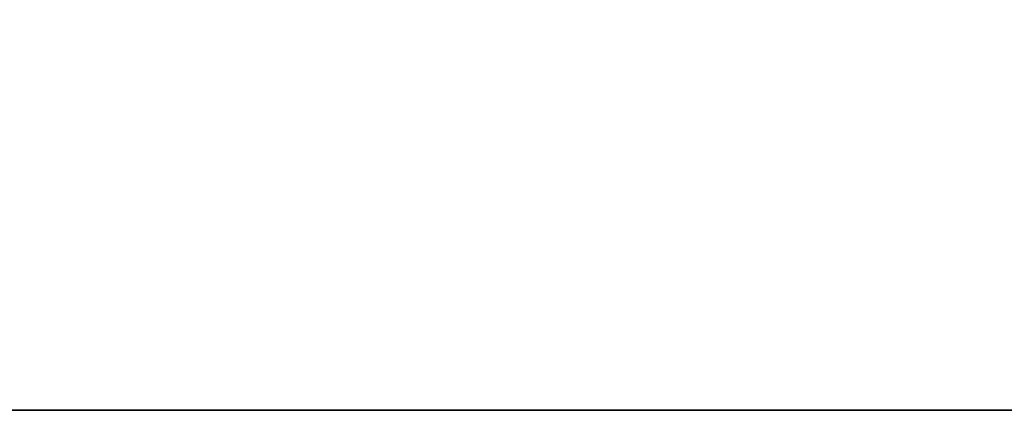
# Model space of a CAD drawing. Header units: inches. Extents: x 15 to 546804, y -66 to 267312.
# Tile 315 of 478: x 427053 to 427095, y 134656 to 134672. Entities that reach past the tile are written whole.
import ezdxf

# ---------------------------------------------------------------- set-up
doc = ezdxf.new("R2010")
doc.units = ezdxf.units.IN
doc.header["$MEASUREMENT"] = 0

msp = doc.modelspace()

# ---------------------------------------------------------------- linework, layer by layer
at = {"color": 7}
for p, q in [((428017.112, 134655.714, 3000), (426817.112, 134655.714, 3000)), ((426867.112, 134655.714, 2950), (427967.112, 134655.714, 2950))]:
    msp.add_line(p, q, dxfattribs=at)
for points, invisible_edges in [([(426817.112, 134655.714, 3000), (428017.112, 135105.714, 3000), (426817.112, 135105.714, 3000)], 1), ([(428017.112, 135105.714, 3000), (426817.112, 134655.714, 3000), (428017.112, 134655.714, 3000)], 1), ([(427967.112, 135105.714, 2950), (426867.112, 134655.714, 2950), (426867.112, 135105.714, 2950)], 1), ([(426867.112, 134655.714, 2950), (427967.112, 135105.714, 2950), (427967.112, 134655.714, 2950)], 1), ([(426867.112, 134655.714, 2950), (428017.112, 134655.714, 3000), (426817.112, 134655.714, 3000)], 13), ([(427967.112, 134655.714, 2950), (428017.112, 134655.714, 3000), (426867.112, 134655.714, 2950)], 3)]:
    msp.add_3dface(points, dxfattribs=dict(at, invisible_edges=invisible_edges))

doc.saveas('drawing.dxf')
